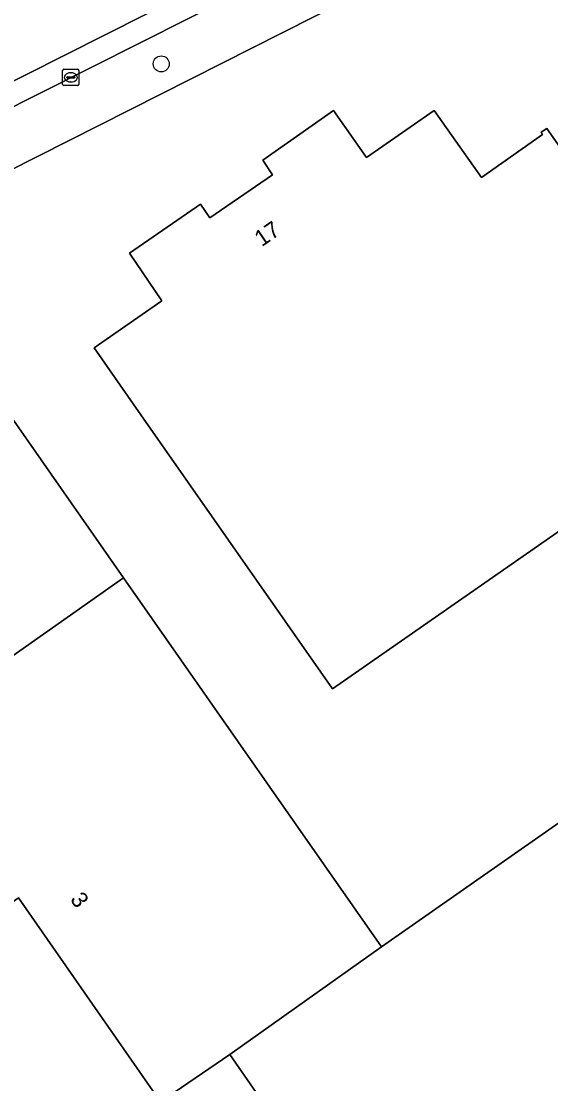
# Model space of a CAD drawing. Extents: x 156702 to 158052, y 387630 to 388992.
# Drawn here: x 157202.6 to 157235, y 388268.5 to 388333.6 of the extents above; entities that cross this region are included whole.
import ezdxf

# ---------------------------------------------------------------- set-up
doc = ezdxf.new("R2010")
doc.units = 0
for name, color, linetype in [('IMGEO_Berm_groen', 7, 'Continuous'), ('IMGEO_Boom', 7, 'Continuous'), ('IMGEO_Erf', 7, 'Continuous'), ('IMGEO_Kolk', 7, 'Continuous'), ('IMGEO_Pand', 7, 'Continuous'), ('IMGEO_Pand_nummerreeks', 7, 'Continuous'), ('IMGEO_Parkeervlak_gesloten', 7, 'Continuous'), ('IMGEO_Rijbaan_lokaal_gesloten', 7, 'Continuous')]:
    doc.layers.add(name, color=color, linetype=linetype)

msp = doc.modelspace()

# ---------------------------------------------------------------- linework, layer by layer
at = {"layer": 'IMGEO_Berm_groen'}
msp.add_lwpolyline([(157222.36, 388334.779), (157222.274, 388334.914), (157221.376, 388334.463), (157220.601, 388335.944), (157219.436, 388335.357), (157218.736, 388336.736), (157200.913, 388327.752), (157201.617, 388326.399), (157200.425, 388325.795), (157201.173, 388324.315), (157199.731, 388323.57), (157199.814, 388323.396)], close=True, dxfattribs=at)
at = {"layer": 'IMGEO_Boom'}
msp.add_circle((157211.148, 388330.946), 0.489, dxfattribs=at)
at = {"layer": 'IMGEO_Erf'}
for points in [[(157287.748, 388367.548), (157287.476, 388367.66), (157286.254, 388367.11), (157277.203, 388362.704), (157275.769, 388361.999), (157275.844, 388361.85), (157264.626, 388356.371), (157256.833, 388352.351), (157254.995, 388351.412), (157244.44, 388346.111), (157239.077, 388343.333), (157227.498, 388337.345), (157222.36, 388334.779), (157199.814, 388323.396), (157183.072, 388315.021), (157174.598, 388310.74), (157172.67, 388309.781)], [(157219.61, 388264.167), (157215.353, 388270.292), (157211.106, 388267.393), (157202.392, 388279.88), (157198.304, 388277.05), (157196.864, 388279.117), (157194.804, 388277.677), (157189.199, 388285.691), (157177.415, 388302.539), (157179.467, 388303.97), (157178.197, 388305.797), (157187.143, 388310.419), (157188.937, 388307.859), (157198.347, 388314.459), (157201.175, 388310.421), (157208.838, 388299.477), (157224.658, 388276.883), (157252.506, 388296.33)]]:
    msp.add_lwpolyline(points, dxfattribs=at)
msp.add_lwpolyline([(157221.636, 388292.685), (157209.901, 388309.471), (157207.036, 388313.568), (157211.174, 388316.441), (157209.2, 388319.351), (157213.545, 388322.37), (157214.133, 388321.521), (157217.975, 388324.161), (157217.382, 388325.047), (157221.715, 388328.093), (157223.723, 388325.208), (157227.881, 388328.096), (157230.772, 388324.002), (157234.509, 388326.621), (157234.43, 388326.764), (157234.793, 388326.999), (157237.656, 388322.9), (157246.632, 388310.052)], close=True, dxfattribs=at)
at = {"layer": 'IMGEO_Kolk'}
for p, q in [((157205.101, 388329.697), (157205.101, 388330.549)), ((157205.176, 388330.623), (157206.028, 388330.623)), ((157206.102, 388330.549), (157206.102, 388329.697)), ((157205.36, 388330.117), (157205.36, 388330.129)), ((157205.798, 388330.08), (157205.4, 388330.08)), ((157205.403, 388330.166), (157205.801, 388330.166)), ((157205.612, 388329.843), (157205.587, 388329.843)), ((157205.589, 388330.403), (157205.614, 388330.403)), ((157205.844, 388330.129), (157205.844, 388330.117)), ((157206.028, 388329.623), (157205.176, 388329.623))]:
    msp.add_line(p, q, dxfattribs=at)
for points in [[(157205.101, 388329.697), (157205.101, 388330.549)], [(157205.176, 388330.623), (157206.028, 388330.623)], [(157206.102, 388330.549), (157206.102, 388329.697)], [(157206.028, 388329.623), (157205.176, 388329.623)]]:
    msp.add_lwpolyline(points, dxfattribs=at)
for centre, radius, start, end in [((157205.178, 388330.547), 0.0765, 91.55205, 178.44795), ((157205.178, 388330.547), 0.0765, 91.55205, 178.44795), ((157206.026, 388330.547), 0.0765, 1.55205, 88.44795), ((157206.026, 388330.547), 0.0765, 1.55205, 88.44795), ((157205.4, 388330.126), 0.0403, 85.87752, 175.75265), ((157205.397, 388330.116), 0.0366, 178.93798, 274.71019), ((157205.801, 388330.123), 0.043, 264.86636, 352.45326), ((157205.805, 388330.128), 0.0386, 1.73085, 96.63898), ((157205.178, 388329.699), 0.0765, 181.55205, 268.44795), ((157205.178, 388329.699), 0.0765, 181.55205, 268.44795), ((157206.026, 388329.699), 0.0765, 271.55205, 358.44795), ((157206.026, 388329.699), 0.0765, 271.55205, 358.44795)]:
    msp.add_arc(centre, radius, start, end, dxfattribs=at)
for centre, major_axis, ratio, start_param, end_param in [((157205.588, 388330.123), (-0.387, 0.002), 0.722429, 4.712389, 7.853982), ((157205.613, 388330.123), (-0.39, 0.002), 0.717154, 1.570796, 4.712389)]:
    msp.add_ellipse(centre, major_axis=major_axis, ratio=ratio, start_param=start_param, end_param=end_param, dxfattribs=at)
at = {"layer": 'IMGEO_Pand'}
for points in [[(157209.2, 388319.351), (157211.174, 388316.441), (157207.036, 388313.568), (157209.901, 388309.471), (157221.636, 388292.685), (157246.632, 388310.052), (157237.656, 388322.9), (157234.793, 388326.999), (157234.43, 388326.764), (157234.509, 388326.621), (157230.772, 388324.002), (157227.881, 388328.096), (157223.723, 388325.208), (157221.715, 388328.093), (157217.382, 388325.047), (157217.975, 388324.161), (157214.133, 388321.521), (157213.545, 388322.37)], [(157189.199, 388285.691), (157208.838, 388299.477), (157201.175, 388310.421), (157198.347, 388314.459), (157188.937, 388307.859), (157187.143, 388310.419), (157178.197, 388305.797), (157179.467, 388303.97), (157177.415, 388302.539)], [(157224.658, 388276.883), (157208.838, 388299.477), (157189.199, 388285.691), (157194.804, 388277.677), (157196.864, 388279.117), (157198.304, 388277.05), (157202.392, 388279.88), (157211.106, 388267.393), (157215.353, 388270.292)], [(157224.658, 388276.883), (157215.353, 388270.292), (157219.61, 388264.167), (157219.437, 388264.047), (157219.786, 388263.574), (157220.935, 388264.371), (157222.145, 388262.639), (157220.992, 388261.833), (157221.333, 388261.345), (157221.495, 388261.458), (157223.715, 388258.28), (157226.167, 388259.993), (157231.703, 388252.069), (157235.802, 388254.933), (157266.462, 388276.354), (157252.506, 388296.33)]]:
    msp.add_lwpolyline(points, close=True, dxfattribs=at)
at = {"layer": 'IMGEO_Parkeervlak_gesloten'}
msp.add_lwpolyline([(157279.127, 388368.703), (157180.605, 388319.095), (157171.244, 388314.319), (157170.159, 388313.64), (157170.115, 388313.613), (157169.086, 388312.83), (157168.134, 388311.902), (157167.449, 388311.074), (157167.285, 388310.812), (157166.862, 388310.136), (157170.823, 388312.404), (157172.303, 388313.33), (157172.657, 388313.508), (157180.743, 388317.597), (157200.913, 388327.752), (157218.736, 388336.736)], dxfattribs=at)
at = {"layer": 'IMGEO_Rijbaan_lokaal_gesloten'}
msp.add_lwpolyline([(157064.311, 388259.963), (157069.269, 388262.524), (157081.717, 388268.807), (157083.645, 388269.772), (157096.097, 388276.064), (157113.037, 388284.606), (157114.576, 388285.374), (157124.187, 388290.222), (157124.485, 388290.372), (157126.055, 388291.164), (157126.271, 388291.273), (157136.976, 388296.673), (157146.433, 388301.427), (157146.447, 388301.446), (157171.244, 388314.319), (157180.605, 388319.095), (157279.127, 388368.703)], dxfattribs=at)

# ---------------------------------------------------------------- texts
at = {"layer": 'IMGEO_Pand_nummerreeks'}
for s, rotation, p in [('17', 34.4946, (157217.305, 388319.721)), ('3', 304.9091, (157205.525, 388279.794))]:
    msp.add_text(s, height=1, rotation=rotation, dxfattribs=at).set_placement(p)

doc.saveas('drawing.dxf')
